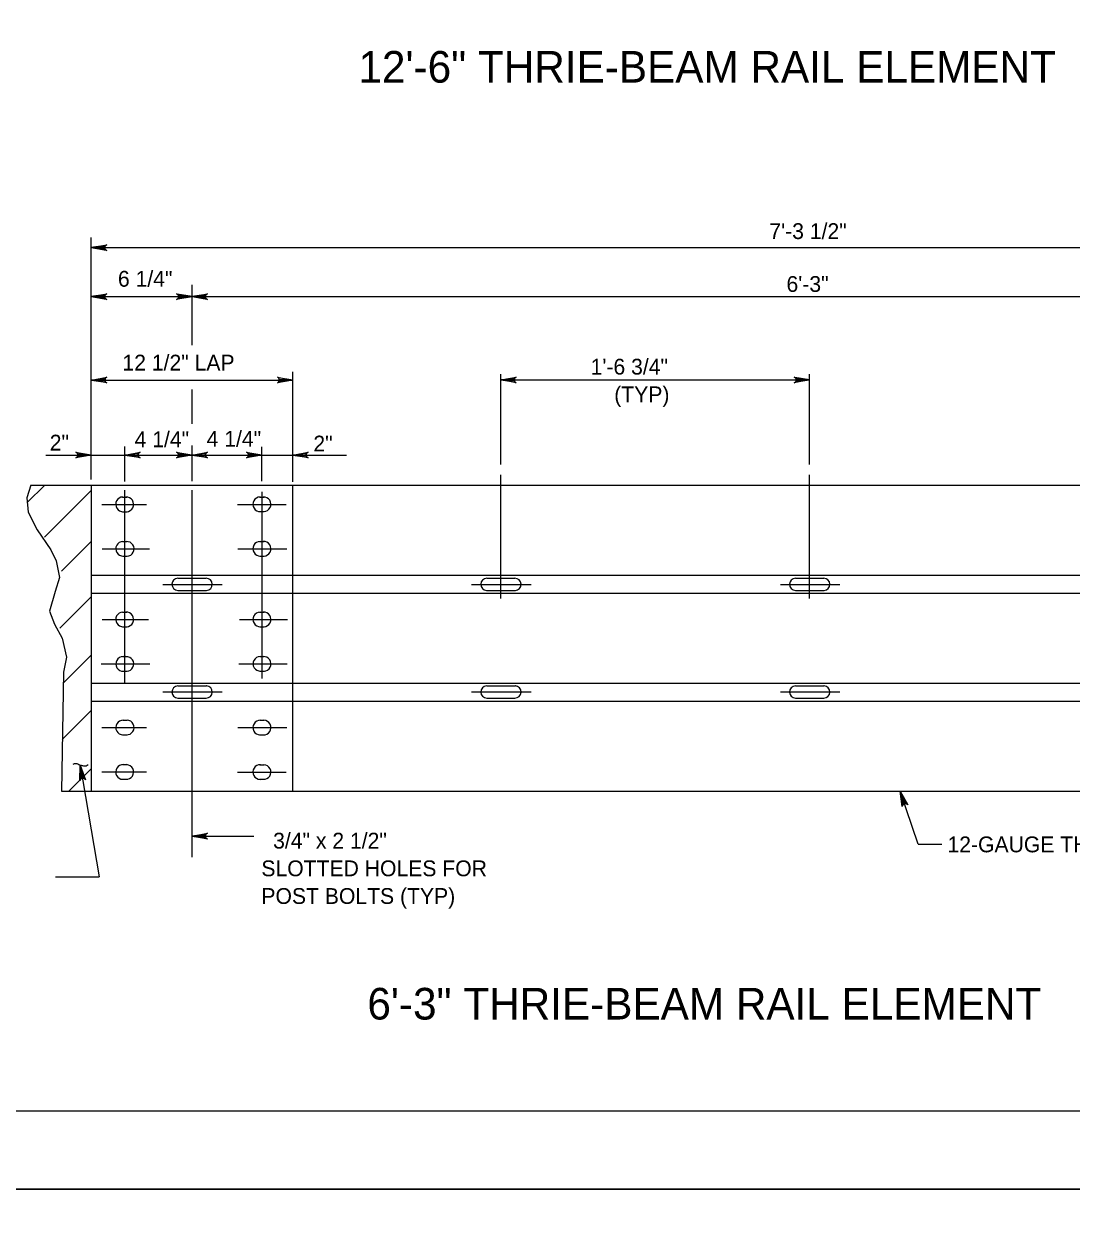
# Model space of a CAD drawing. Extents: x 632007860 to 635435983, y 295418622 to 297794622.
# Drawn here: x 633092377 to 633294374, y 296005122 to 296237106 of the extents above; entities that cross this region are included whole.
import ezdxf

# ---------------------------------------------------------------- set-up
doc = ezdxf.new("R2010")
doc.units = 0
for name, color, linetype in [('1', 7, 'Continuous'), ('8', 7, 'Continuous'), ('PLT-BNDY', 7, 'Continuous'), ('S-DETL-DIMS', 7, 'Continuous'), ('S-DETL-T120', 7, 'Continuous'), ('S-DETL-T240', 7, 'Continuous'), ('S-STEL', 7, 'Continuous')]:
    doc.layers.add(name, color=color, linetype=linetype)

msp = doc.modelspace()

# ---------------------------------------------------------------- linework, layer by layer
at = {"layer": '1'}
msp.add_line((633674860, 296027622), (632888860, 296027622), dxfattribs=at)
at = {"layer": '8'}
for p, q in [((633124751, 296160092), (633124751, 296166664)), ((633111782, 296148928), (633111782, 296155735)), ((633124751, 296148996), (633124751, 296155897)), ((633138240, 296148996), (633138240, 296155631)), ((633184282, 296126400), (633184282, 296150260)), ((633243813, 296126400), (633243813, 296150260)), ((633111782, 296110221), (633111782, 296147261)), ((633124751, 296076574), (633124751, 296147261)), ((633138240, 296146980), (633138240, 296110985)), ((633107354, 296144551), (633115979, 296144551)), ((633133499, 296144559), (633142904, 296144559)), ((633107444, 296135989), (633116578, 296135989)), ((633133576, 296135998), (633143006, 296135998)), ((633119116, 296129125), (633130575, 296129125)), ((633178647, 296129125), (633190107, 296129125)), ((633238179, 296129125), (633249638, 296129125)), ((633107404, 296122369), (633116346, 296122369)), ((633133885, 296122377), (633143148, 296122377)), ((633107264, 296113806), (633116590, 296113806)), ((633133770, 296113816), (633143083, 296113816)), ((633119116, 296108412), (633130575, 296108412)), ((633178647, 296108412), (633190107, 296108412)), ((633238179, 296108412), (633249638, 296108412)), ((633107354, 296101549), (633115979, 296101549)), ((633133576, 296101539), (633143006, 296101539)), ((633107354, 296092986), (633115979, 296092986)), ((633133499, 296092979), (633142904, 296092979))]:
    msp.add_line(p, q, dxfattribs=at)
at = {"layer": 'PLT-BNDY'}
for points in [[(632848860, 296606622), (633689860, 296606622), (633689860, 296012622), (632848860, 296012622)], [(632848860, 296012622), (633689860, 296012622), (633689860, 295418622), (632848860, 295418622)]]:
    msp.add_lwpolyline(points, close=True, dxfattribs=at)
at = {"layer": 'S-DETL-DIMS'}
for p, q in [((633105342, 296149328), (633105342, 296196003)), ((633105342, 296194027), (633382335, 296194027)), ((633124751, 296175238), (633124751, 296186888)), ((633105342, 296184579), (633124751, 296184579)), ((633124751, 296184579), (633362877, 296184579)), ((633144170, 296148912), (633144170, 296170094)), ((633184282, 296152255), (633184282, 296169673)), ((633243813, 296152255), (633243813, 296169673)), ((633105369, 296168511), (633144170, 296168511)), ((633184282, 296168539), (633243813, 296168539)), ((633096543, 296154063), (633111782, 296154063)), ((633111782, 296154063), (633124737, 296154063)), ((633124764, 296154063), (633138240, 296154063)), ((633138240, 296154063), (633154517, 296154063)), ((633103186, 296094311), (633106853, 296072750)), ((633264758, 296079041), (633261242, 296089289)), ((633124751, 296080621), (633136680, 296080621)), ((633264758, 296079041), (633269278, 296079041)), ((633098408, 296072750), (633106853, 296072750))]:
    msp.add_line(p, q, dxfattribs=at)
for points in [[(633105342, 296194027), (633108301, 296194582), (633108187, 296194503), (633108073, 296194424), (633108014, 296194324), (633107955, 296194225), (633107938, 296194126), (633107921, 296194027), (633107938, 296193927), (633107955, 296193828), (633108014, 296193729), (633108073, 296193630), (633108187, 296193551), (633108301, 296193472), (633105342, 296194027), (633108187, 296193551), (633108073, 296193630), (633105342, 296194027), (633108014, 296193729), (633107955, 296193828), (633105342, 296194027), (633107938, 296193927), (633107921, 296194027), (633105342, 296194027), (633107938, 296194126), (633107955, 296194225), (633105342, 296194027), (633108014, 296194324), (633108073, 296194424), (633105342, 296194027), (633108187, 296194503)], [(633105342, 296184579), (633108301, 296185134), (633108187, 296185055), (633108073, 296184976), (633108014, 296184877), (633107955, 296184778), (633107938, 296184679), (633107921, 296184579), (633107938, 296184480), (633107955, 296184381), (633108014, 296184282), (633108073, 296184183), (633108187, 296184104), (633108301, 296184025), (633105342, 296184579), (633108187, 296184104), (633108073, 296184183), (633105342, 296184579), (633108014, 296184282), (633107955, 296184381), (633105342, 296184579), (633107938, 296184480), (633107921, 296184579), (633105342, 296184579), (633107938, 296184679), (633107955, 296184778), (633105342, 296184579), (633108014, 296184877), (633108073, 296184976), (633105342, 296184579), (633108187, 296185055)], [(633124751, 296184579), (633121792, 296184025), (633121906, 296184104), (633122020, 296184183), (633122079, 296184282), (633122137, 296184381), (633122154, 296184480), (633122171, 296184579), (633122154, 296184679), (633122137, 296184778), (633122079, 296184877), (633122020, 296184976), (633121906, 296185055), (633121792, 296185134), (633124751, 296184579), (633121906, 296185055), (633122020, 296184976), (633124751, 296184579), (633122079, 296184877), (633122137, 296184778), (633124751, 296184579), (633122154, 296184679), (633122171, 296184579), (633124751, 296184579), (633122154, 296184480), (633122137, 296184381), (633124751, 296184579), (633122079, 296184282), (633122020, 296184183), (633124751, 296184579), (633121906, 296184104)], [(633124751, 296184579), (633127710, 296185134), (633127596, 296185055), (633127482, 296184976), (633127423, 296184877), (633127365, 296184778), (633127348, 296184679), (633127331, 296184579), (633127348, 296184480), (633127365, 296184381), (633127423, 296184282), (633127482, 296184183), (633127596, 296184104), (633127710, 296184025), (633124751, 296184579), (633127596, 296184104), (633127482, 296184183), (633124751, 296184579), (633127423, 296184282), (633127365, 296184381), (633124751, 296184579), (633127348, 296184480), (633127331, 296184579), (633124751, 296184579), (633127348, 296184679), (633127365, 296184778), (633124751, 296184579), (633127423, 296184877), (633127482, 296184976), (633124751, 296184579), (633127596, 296185055)], [(633105369, 296168511), (633108328, 296169066), (633108100, 296168908), (633107982, 296168709), (633107948, 296168511), (633107982, 296168313), (633108100, 296168114), (633108328, 296167956), (633105369, 296168511), (633108100, 296168114), (633107982, 296168313), (633105369, 296168511), (633107948, 296168511), (633107982, 296168709), (633105369, 296168511), (633108100, 296168908)], [(633144170, 296168511), (633141211, 296167956), (633141439, 296168114), (633141556, 296168313), (633141590, 296168511), (633141556, 296168709), (633141439, 296168908), (633141211, 296169066), (633144170, 296168511), (633141439, 296168908), (633141556, 296168709), (633144170, 296168511), (633141590, 296168511), (633141556, 296168313), (633144170, 296168511), (633141439, 296168114)], [(633184282, 296168539), (633187241, 296169094), (633187013, 296168936), (633186895, 296168738), (633186861, 296168539), (633186895, 296168341), (633187013, 296168142), (633187241, 296167984), (633184282, 296168539), (633187013, 296168142), (633186895, 296168341), (633184282, 296168539), (633186861, 296168539), (633186895, 296168738), (633184282, 296168539), (633187013, 296168936)], [(633243813, 296168539), (633240854, 296167984), (633240968, 296168063), (633241082, 296168142), (633241141, 296168241), (633241199, 296168341), (633241216, 296168440), (633241233, 296168539), (633241216, 296168638), (633241199, 296168738), (633241141, 296168837), (633241082, 296168936), (633240968, 296169015), (633240854, 296169094), (633243813, 296168539), (633240968, 296169015), (633241082, 296168936), (633243813, 296168539), (633241141, 296168837), (633241199, 296168738), (633243813, 296168539), (633241216, 296168638), (633241233, 296168539), (633243813, 296168539), (633241216, 296168440), (633241199, 296168341), (633243813, 296168539), (633241141, 296168241), (633241082, 296168142), (633243813, 296168539), (633240968, 296168063)], [(633105342, 296154063), (633102382, 296153508), (633102610, 296153666), (633102728, 296153864), (633102762, 296154063), (633102728, 296154261), (633102610, 296154460), (633102382, 296154618), (633105342, 296154063), (633102610, 296154460), (633102728, 296154261), (633105342, 296154063), (633102762, 296154063), (633102728, 296153864), (633105342, 296154063), (633102610, 296153666)], [(633111782, 296154063), (633114741, 296154618), (633114513, 296154460), (633114395, 296154261), (633114361, 296154063), (633114395, 296153864), (633114513, 296153666), (633114741, 296153508), (633111782, 296154063), (633114513, 296153666), (633114395, 296153864), (633111782, 296154063), (633114361, 296154063), (633114395, 296154261), (633111782, 296154063), (633114513, 296154460)], [(633124737, 296154063), (633121778, 296153508), (633122006, 296153666), (633122123, 296153864), (633122157, 296154063), (633122123, 296154261), (633122006, 296154460), (633121778, 296154618), (633124737, 296154063), (633122006, 296154460), (633122123, 296154261), (633124737, 296154063), (633122157, 296154063), (633122123, 296153864), (633124737, 296154063), (633122006, 296153666)], [(633124764, 296154063), (633127723, 296154618), (633127495, 296154460), (633127377, 296154261), (633127343, 296154063), (633127377, 296153864), (633127495, 296153666), (633127723, 296153508), (633124764, 296154063), (633127495, 296153666), (633127377, 296153864), (633124764, 296154063), (633127343, 296154063), (633127377, 296154261), (633124764, 296154063), (633127495, 296154460)], [(633138240, 296154063), (633135281, 296153508), (633135509, 296153666), (633135626, 296153864), (633135661, 296154063), (633135626, 296154261), (633135509, 296154460), (633135281, 296154618), (633138240, 296154063), (633135509, 296154460), (633135626, 296154261), (633138240, 296154063), (633135661, 296154063), (633135626, 296153864), (633138240, 296154063), (633135509, 296153666)], [(633144170, 296154063), (633147129, 296154618), (633146901, 296154460), (633146784, 296154261), (633146750, 296154063), (633146784, 296153864), (633146901, 296153666), (633147129, 296153508), (633144170, 296154063), (633146901, 296153666), (633146784, 296153864), (633144170, 296154063), (633146750, 296154063), (633146784, 296154261), (633144170, 296154063), (633146901, 296154460)], [(633103186, 296094311), (633104229, 296091487), (633104035, 296091685), (633103820, 296091768), (633103619, 296091768), (633103429, 296091701), (633103253, 296091552), (633103135, 296091301), (633103186, 296094311), (633103253, 296091552), (633103429, 296091701), (633103186, 296094311), (633103619, 296091768), (633103820, 296091768), (633103186, 296094311), (633104035, 296091685)], [(633261242, 296089289), (633262728, 296086670), (633262616, 296086752), (633262504, 296086835), (633262391, 296086858), (633262278, 296086881), (633262179, 296086865), (633262079, 296086849), (633261991, 296086801), (633261903, 296086753), (633261828, 296086665), (633261753, 296086577), (633261716, 296086444), (633261678, 296086310), (633261242, 296089289), (633261716, 296086444), (633261753, 296086577), (633261242, 296089289), (633261828, 296086665), (633261903, 296086753), (633261242, 296089289), (633261991, 296086801), (633262079, 296086849), (633261242, 296089289), (633262179, 296086865), (633262278, 296086881), (633261242, 296089289), (633262391, 296086858), (633262504, 296086835), (633261242, 296089289), (633262616, 296086752)], [(633124751, 296080621), (633127710, 296081176), (633127596, 296081097), (633127482, 296081018), (633127424, 296080919), (633127365, 296080819), (633127348, 296080720), (633127331, 296080621), (633127348, 296080522), (633127365, 296080422), (633127424, 296080323), (633127482, 296080224), (633127596, 296080145), (633127710, 296080066), (633124751, 296080621), (633127596, 296080145), (633127482, 296080224), (633124751, 296080621), (633127424, 296080323), (633127365, 296080422), (633124751, 296080621), (633127348, 296080522), (633127331, 296080621), (633124751, 296080621), (633127348, 296080720), (633127365, 296080819), (633124751, 296080621), (633127424, 296080919), (633127482, 296081018), (633124751, 296080621), (633127596, 296081097)]]:
    msp.add_lwpolyline(points, dxfattribs=at)
msp.add_spline([(633101834, 296094508), (633102413, 296094633), (633103069, 296094367), (633103670, 296094208), (633104355, 296094183), (633104702, 296094417)], degree=3, dxfattribs=at)
at = {"layer": 'S-STEL'}
for p, q in [((633092980, 296144894), (633096356, 296148270)), ((633093710, 296148238), (633105342, 296148238)), ((633105342, 296148248), (633382335, 296148248)), ((633105342, 296148248), (633105342, 296089289)), ((633144170, 296089289), (633144170, 296148057)), ((633096317, 296138223), (633105356, 296147262)), ((633111330, 296145960), (633112216, 296145960)), ((633137785, 296145970), (633138672, 296145970)), ((633111382, 296143140), (633112229, 296143140)), ((633137835, 296143148), (633138684, 296143148)), ((633099593, 296131672), (633105304, 296137382)), ((633111342, 296137399), (633112229, 296137399)), ((633137785, 296137409), (633138672, 296137409)), ((633111394, 296134578), (633112243, 296134578)), ((633137835, 296134587), (633138684, 296134587)), ((633105342, 296130930), (633382335, 296130930)), ((633122027, 296130306), (633127474, 296130306)), ((633181559, 296130306), (633187005, 296130306)), ((633241090, 296130306), (633246536, 296130306)), ((633105342, 296127428), (633382335, 296127428)), ((633122027, 296127973), (633127563, 296127973)), ((633181559, 296127973), (633187095, 296127973)), ((633241090, 296127973), (633246626, 296127973)), ((633099293, 296120709), (633105323, 296126738)), ((633111330, 296123780), (633112216, 296123780)), ((633137785, 296123787), (633138672, 296123787)), ((633111382, 296120958), (633112229, 296120958)), ((633137835, 296120967), (633138684, 296120967)), ((633099992, 296110154), (633105329, 296115491)), ((633111355, 296115217), (633112241, 296115217)), ((633137798, 296115227), (633138684, 296115227)), ((633111407, 296112396), (633112256, 296112396)), ((633137848, 296112405), (633138697, 296112405)), ((633105342, 296110109), (633382335, 296110109)), ((633122027, 296109565), (633127563, 296109565)), ((633181559, 296109565), (633187095, 296109565)), ((633241090, 296109565), (633246626, 296109565)), ((633105342, 296106608), (633382335, 296106608)), ((633122027, 296107231), (633127474, 296107231)), ((633181559, 296107231), (633187005, 296107231)), ((633241090, 296107231), (633246536, 296107231)), ((633099739, 296099247), (633105323, 296104829)), ((633111394, 296102960), (633112243, 296102960)), ((633137835, 296102950), (633138684, 296102950)), ((633111342, 296100138), (633112229, 296100138)), ((633137785, 296100128), (633138672, 296100128)), ((633101036, 296089289), (633105329, 296093582)), ((633111382, 296094397), (633112229, 296094397)), ((633137835, 296094389), (633138684, 296094389)), ((633111330, 296091577), (633112216, 296091577)), ((633137785, 296091568), (633138672, 296091568)), ((633099564, 296089289), (633105342, 296089289)), ((633105342, 296089289), (633164866, 296089289)), ((633105342, 296089289), (633382335, 296089289))]:
    msp.add_line(p, q, dxfattribs=at)
msp.add_lwpolyline([(633093710, 296148238), (633092901, 296145784), (633093145, 296143035), (633094932, 296139618), (633097527, 296135803), (633098581, 296133696), (633099235, 296130445), (633098349, 296127773), (633097283, 296123958), (633098259, 296121440), (633099724, 296118768), (633100533, 296115120), (633099968, 296112191), (633099564, 296089289)], dxfattribs=at)
for centre, radius, start, end in [((633111452, 296144554), 1411, 90.78448, 272.3509), ((633112094, 296144554), 1411, 272.3509, 93.91733), ((633137906, 296144563), 1411, 90.78448, 272.3509), ((633138549, 296144563), 1411, 272.3509, 93.91733), ((633111465, 296135993), 1411, 90.78448, 272.3509), ((633112174, 296135979), 1411, 272.3509, 93.91733), ((633137906, 296136002), 1411, 90.78448, 272.3509), ((633138549, 296136002), 1411, 272.3509, 93.91733), ((633122040, 296129138), 1167, 90.62861, 268.74141), ((633127487, 296129138), 1167, 273.17641, 91.27588), ((633181571, 296129138), 1167, 90.62861, 268.74141), ((633187018, 296129138), 1167, 273.17641, 91.27588), ((633241103, 296129138), 1167, 90.62861, 268.74141), ((633246550, 296129138), 1167, 273.17641, 91.27588), ((633127487, 296129138), 1167, 270.63406, 274.39637), ((633127487, 296129138), 1167, 270.63406, 274.39637), ((633187018, 296129138), 1167, 270.63406, 274.39637), ((633187018, 296129138), 1167, 270.63406, 274.39637), ((633246550, 296129138), 1167, 270.63406, 274.39637), ((633246550, 296129138), 1167, 270.63406, 274.39637), ((633111452, 296122372), 1411, 90.78448, 272.3509), ((633112094, 296122372), 1411, 272.3509, 93.91733), ((633137906, 296122381), 1411, 90.78448, 272.3509), ((633138549, 296122381), 1411, 272.3509, 93.91733), ((633111477, 296113811), 1411, 90.78448, 272.3509), ((633112120, 296113811), 1411, 272.3509, 93.91733), ((633137919, 296113820), 1411, 90.78448, 272.3509), ((633138562, 296113820), 1411, 272.3509, 93.91733), ((633122040, 296108399), 1167, 91.25859, 269.37139), ((633127487, 296108399), 1167, 268.72412, 86.82359), ((633127487, 296108399), 1167, 85.60363, 89.36594), ((633127487, 296108399), 1167, 85.60363, 89.36594), ((633181571, 296108399), 1167, 91.25859, 269.37139), ((633187018, 296108399), 1167, 268.72412, 86.82359), ((633187018, 296108399), 1167, 85.60363, 89.36594), ((633187018, 296108399), 1167, 85.60363, 89.36594), ((633241103, 296108399), 1167, 91.25859, 269.37139), ((633246550, 296108399), 1167, 268.72412, 86.82359), ((633246550, 296108399), 1167, 85.60363, 89.36594), ((633246550, 296108399), 1167, 85.60363, 89.36594), ((633111465, 296101545), 1411, 87.6491, 269.21552), ((633112174, 296101558), 1411, 266.08267, 87.6491), ((633137906, 296101535), 1411, 87.6491, 269.21552), ((633138549, 296101535), 1411, 266.08267, 87.6491), ((633111452, 296092983), 1411, 87.6491, 269.21552), ((633112094, 296092983), 1411, 266.08267, 87.6491), ((633137906, 296092974), 1411, 87.6491, 269.21552), ((633138549, 296092974), 1411, 266.08267, 87.6491)]:
    msp.add_arc(centre, radius, start, end, dxfattribs=at)

# ---------------------------------------------------------------- texts
at = {"layer": 'S-DETL-T120'}
for s, height, p in [(' 7\'-3 1/2"', 3048, (633234911, 296195684)), ('6 1/4"', 3048, (633110473, 296186496)), ('6\'-3"', 3048, (633239353, 296185494)), ('12 1/2" LAP', 3048.01, (633111339, 296170343)), (' 1\'-6 3/4"', 3048, (633200459, 296169562)), ('(TYP)', 3048, (633206147, 296164228)), ('2"', 3048, (633097324, 296154926)), ('4 1/4"', 3048, (633113684, 296155567)), ('4 1/4"', 3048, (633127575, 296155667)), ('2"', 3048, (633148144, 296154742)), ('  3/4" x 2 1/2"', 3048.01, (633138123, 296078226)), ('12-GAUGE THICK STEEL', 3048.01, (633270385, 296077505)), ('SLOTTED HOLES FOR', 3048.01, (633138123, 296072892)), ('POST BOLTS (TYP)', 3048.01, (633138123, 296067558))]:
    msp.add_text(s, height=height, dxfattribs=at).set_placement(p)
at = {"layer": 'S-DETL-T240'}
for s, p in [('12\'-6" THRIE-BEAM RAIL ELEMENT', (633156835, 296225820)), ('6\'-3" THRIE-BEAM RAIL ELEMENT', (633158554, 296045279))]:
    msp.add_text(s, height=6096, dxfattribs=at).set_placement(p)

doc.saveas('drawing.dxf')
